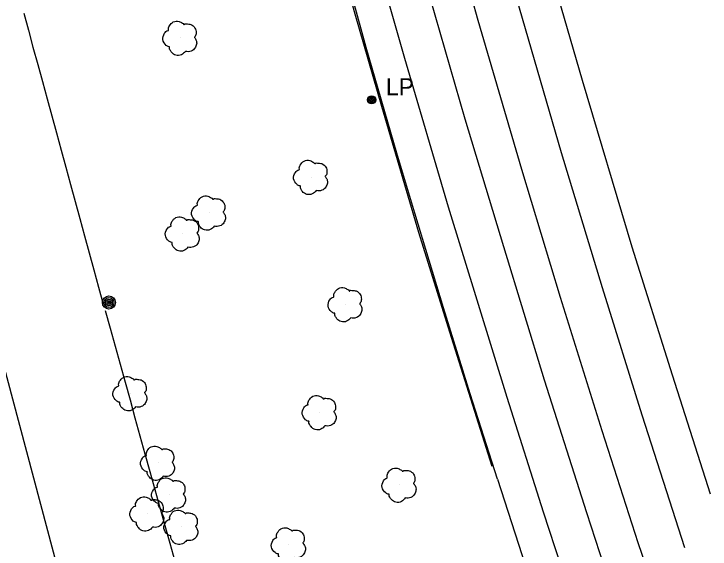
# Model space of a CAD drawing. Extents: x 368532 to 392481, y 10654822 to 10676899.
# Drawn here: x 375908.9 to 376111.3, y 10666186 to 10666341.6 of the extents above; entities that cross this region are included whole.
import ezdxf

# ---------------------------------------------------------------- set-up
doc = ezdxf.new("R2010")
doc.units = 0
for name, color, linetype in [('p_Catenary', 7, 'Continuous'), ('p_railroad rr control', 7, 'Continuous'), ('p_road - paved curb', 7, 'Continuous'), ('p_road guard rails', 7, 'Continuous'), ('p_road paint stripe', 7, 'Continuous'), ('p_utility general pole', 7, 'Continuous'), ('p_veg tree', 7, 'Continuous')]:
    doc.layers.add(name, color=color, linetype=linetype)

msp = doc.modelspace()

# ---------------------------------------------------------------- linework, layer by layer
at = {"layer": 'p_Catenary'}
for points in [[(375911.73, 10666341.86), (375913.09, 10666336.88), (375914.44, 10666331.9), (375915.8, 10666326.92), (375917.16, 10666321.94), (375918.52, 10666316.96), (375919.88, 10666311.98), (375921.24, 10666307), (375922.6, 10666302.02), (375923.95, 10666297.04), (375925.31, 10666292.06), (375926.67, 10666287.08), (375928.03, 10666282.1), (375929.39, 10666277.12), (375930.75, 10666272.14), (375932.11, 10666267.16), (375933.46, 10666262.18), (375934.82, 10666257.2)], [(375935.43, 10666255.41), (375936.88, 10666250.2), (375938.32, 10666245), (375939.76, 10666239.79), (375941.2, 10666234.58), (375942.65, 10666229.37), (375944.09, 10666224.17), (375945.53, 10666218.96), (375946.98, 10666213.75), (375948.42, 10666208.55), (375949.86, 10666203.34), (375951.3, 10666198.13), (375952.75, 10666192.92), (375954.19, 10666187.72), (375955.63, 10666182.51)]]:
    msp.add_lwpolyline(points, dxfattribs=at)
at = {"layer": 'p_railroad rr control'}
msp.add_lwpolyline([(375922.44, 10666177.51), (375904.92, 10666243.48), (375887.72, 10666313.06), (375876.14, 10666360.49), (375856.81, 10666440.93), (375834.84, 10666532.78), (375814.03, 10666618.61), (375794.22, 10666701), (375787.97, 10666727.54)], dxfattribs=at)
at = {"layer": 'p_road - paved curb'}
for p, q in [((376011.32, 10666331.89), (376002.1, 10666365.39)), ((376020.17, 10666301.1), (376011.32, 10666331.89)), ((376025.46, 10666283.64), (376020.17, 10666301.1)), ((376033.74, 10666256.13), (376025.46, 10666283.64)), ((376041.55, 10666231.12), (376033.74, 10666256.13)), ((376049.47, 10666206.38), (376041.55, 10666231.12)), ((376049.47, 10666206.38), (376062.45, 10666166.43))]:
    msp.add_line(p, q, dxfattribs=at)
at = {"layer": 'p_road guard rails'}
for p, q in [((376008.15, 10666341.54), (376000.46, 10666368.95)), ((376015.88, 10666314.71), (376008.15, 10666341.54)), ((376026.64, 10666278.1), (376015.88, 10666314.71)), ((376036.12, 10666247.54), (376026.64, 10666278.1)), ((376047.89, 10666210.07), (376036.12, 10666247.54))]:
    msp.add_line(p, q, dxfattribs=at)
at = {"layer": 'p_road paint stripe'}
for p, q in [((376032.6, 10666379.28), (376043.76, 10666339.8)), ((376061.33, 10666366.72), (376074.07, 10666322.34)), ((376012.71, 10666362.87), (376022.49, 10666328.72)), ((376052.14, 10666356.18), (376067.98, 10666301.32)), ((376028.35, 10666351.33), (376040, 10666311.15)), ((376043.76, 10666339.8), (376056.48, 10666296.46)), ((376022.49, 10666328.72), (376035.19, 10666285.53)), ((376074.07, 10666322.34), (376088.54, 10666273.86)), ((376040, 10666311.15), (376051.19, 10666273.95)), ((376067.98, 10666301.32), (376079.91, 10666262.07)), ((376056.48, 10666296.46), (376067.7, 10666259.28)), ((376035.19, 10666285.53), (376052.22, 10666230.15)), ((376051.19, 10666273.95), (376063.06, 10666235.22)), ((376088.54, 10666273.86), (376100.22, 10666236.64)), ((376079.91, 10666262.07), (376091.43, 10666225)), ((376067.7, 10666259.28), (376079.84, 10666220.46)), ((376063.06, 10666235.22), (376075.35, 10666196.64)), ((376100.22, 10666236.64), (376111.29, 10666202.1)), ((376052.22, 10666230.15), (376062.73, 10666196.89)), ((376091.43, 10666225), (376103.81, 10666186.5)), ((376079.84, 10666220.46), (376090.32, 10666187.93)), ((376062.73, 10666196.89), (376075.04, 10666159.6)), ((376075.35, 10666196.64), (376086.93, 10666161.4)), ((376090.32, 10666187.93), (376104.08, 10666146.57))]:
    msp.add_line(p, q, dxfattribs=at)
at = {"layer": 'p_utility general pole'}
for centre, radius in [((376012.9, 10666316.63), 1.19), ((376012.9, 10666316.63), 0.901), ((376012.9, 10666316.63), 0.608), ((376012.9, 10666316.63), 0.337), ((376012.9, 10666316.63), 0.12), ((375936.53, 10666257.7), 1.9), ((375936.53, 10666257.7), 1.44), ((375936.53, 10666257.7), 0.973), ((375936.53, 10666257.7), 0.539), ((375936.53, 10666257.7), 0.192)]:
    msp.add_circle(centre, radius, dxfattribs=at)
at = {"layer": 'p_veg tree'}
for p, q in [((375957.32, 10666334.62), (375957.32, 10666334.62)), ((375995.35, 10666294.17), (375995.35, 10666294.17)), ((375965.69, 10666283.81), (375965.69, 10666283.81)), ((375958.05, 10666277.73), (375958.05, 10666277.73)), ((376005.37, 10666257.16), (376005.37, 10666257.16)), ((375942.83, 10666231.28), (375942.83, 10666231.28)), ((375997.86, 10666225.78), (375997.86, 10666225.78)), ((375950.86, 10666211.08), (375950.86, 10666211.08)), ((376021.02, 10666204.73), (376021.02, 10666204.73)), ((375954.07, 10666201.87), (375954.07, 10666201.87)), ((375947.75, 10666196.33), (375947.75, 10666196.33)), ((375957.65, 10666192.47), (375957.65, 10666192.47)), ((375988.86, 10666187.38), (375988.86, 10666187.38))]:
    msp.add_line(p, q, dxfattribs=at)
for points in [[(375958.77, 10666330.72), (375957.58, 10666329.71), (375955.97, 10666329.6), (375954.74, 10666330.46), (375954.27, 10666331.17), (375954.13, 10666331.86), (375954.14, 10666332.01), (375954.03, 10666332.04), (375953.17, 10666332.46), (375952.19, 10666334.12), (375952.68, 10666335.97), (375953.72, 10666336.76), (375953.86, 10666336.81), (375953.85, 10666336.94), (375954.11, 10666338.13), (375955.24, 10666339.27), (375956.91, 10666339.43), (375957.88, 10666338.94), (375958.29, 10666338.57), (375958.35, 10666338.47), (375958.42, 10666338.55), (375959.07, 10666338.71), (375960.34, 10666338.53), (375961.53, 10666337.5), (375961.86, 10666336.14), (375961.55, 10666335.05), (375961.39, 10666334.84), (375961.38, 10666334.77), (375961.42, 10666334.71), (375961.67, 10666334.33), (375962.02, 10666333.42), (375961.81, 10666332.23), (375961.1, 10666331.19), (375959.6, 10666330.62), (375958.75, 10666330.71)], [(375996.8, 10666290.27), (375995.62, 10666289.26), (375994.01, 10666289.15), (375992.77, 10666290.01), (375992.31, 10666290.72), (375992.17, 10666291.41), (375992.17, 10666291.56), (375992.07, 10666291.59), (375991.2, 10666292.01), (375990.22, 10666293.68), (375990.72, 10666295.52), (375991.76, 10666296.31), (375991.89, 10666296.36), (375991.89, 10666296.49), (375992.14, 10666297.68), (375993.28, 10666298.82), (375994.94, 10666298.98), (375995.92, 10666298.5), (375996.32, 10666298.12), (375996.38, 10666298.02), (375996.46, 10666298.1), (375997.11, 10666298.26), (375998.38, 10666298.08), (375999.57, 10666297.05), (375999.9, 10666295.69), (375999.58, 10666294.6), (375999.43, 10666294.39), (375999.42, 10666294.32), (375999.46, 10666294.26), (375999.71, 10666293.88), (376000.05, 10666292.97), (375999.85, 10666291.78), (375999.13, 10666290.74), (375997.64, 10666290.17), (375996.78, 10666290.26)], [(375967.14, 10666279.9), (375965.96, 10666278.89), (375964.35, 10666278.79), (375963.11, 10666279.64), (375962.64, 10666280.36), (375962.51, 10666281.05), (375962.51, 10666281.2), (375962.4, 10666281.23), (375961.54, 10666281.65), (375960.56, 10666283.31), (375961.06, 10666285.16), (375962.1, 10666285.94), (375962.23, 10666286), (375962.22, 10666286.12), (375962.48, 10666287.31), (375963.62, 10666288.46), (375965.28, 10666288.62), (375966.26, 10666288.13), (375966.66, 10666287.76), (375966.72, 10666287.66), (375966.8, 10666287.73), (375967.45, 10666287.9), (375968.72, 10666287.71), (375969.91, 10666286.68), (375970.24, 10666285.33), (375969.92, 10666284.24), (375969.77, 10666284.02), (375969.76, 10666283.95), (375969.79, 10666283.9), (375970.05, 10666283.52), (375970.39, 10666282.61), (375970.19, 10666281.41), (375969.47, 10666280.37), (375967.98, 10666279.81), (375967.12, 10666279.9)], [(375959.5, 10666273.82), (375958.32, 10666272.81), (375956.71, 10666272.71), (375955.47, 10666273.56), (375955.01, 10666274.28), (375954.87, 10666274.96), (375954.87, 10666275.11), (375954.77, 10666275.15), (375953.91, 10666275.57), (375952.92, 10666277.23), (375953.42, 10666279.08), (375954.46, 10666279.86), (375954.6, 10666279.92), (375954.59, 10666280.04), (375954.84, 10666281.23), (375955.98, 10666282.38), (375957.65, 10666282.53), (375958.62, 10666282.05), (375959.02, 10666281.68), (375959.08, 10666281.58), (375959.16, 10666281.65), (375959.81, 10666281.81), (375961.08, 10666281.63), (375962.27, 10666280.6), (375962.6, 10666279.25), (375962.28, 10666278.16), (375962.13, 10666277.94), (375962.12, 10666277.87), (375962.16, 10666277.82), (375962.41, 10666277.44), (375962.75, 10666276.53), (375962.55, 10666275.33), (375961.84, 10666274.29), (375960.34, 10666273.72), (375959.48, 10666273.81)], [(376006.82, 10666253.25), (376005.63, 10666252.24), (376004.02, 10666252.14), (376002.79, 10666252.99), (376002.32, 10666253.71), (376002.18, 10666254.39), (376002.19, 10666254.54), (376002.08, 10666254.58), (376001.22, 10666255), (376000.24, 10666256.66), (376000.73, 10666258.51), (376001.77, 10666259.29), (376001.91, 10666259.35), (376001.9, 10666259.47), (376002.16, 10666260.66), (376003.29, 10666261.81), (376004.96, 10666261.96), (376005.93, 10666261.48), (376006.34, 10666261.11), (376006.4, 10666261.01), (376006.47, 10666261.08), (376007.12, 10666261.24), (376008.39, 10666261.06), (376009.58, 10666260.03), (376009.91, 10666258.68), (376009.6, 10666257.59), (376009.44, 10666257.37), (376009.43, 10666257.3), (376009.47, 10666257.25), (376009.72, 10666256.87), (376010.07, 10666255.96), (376009.86, 10666254.76), (376009.15, 10666253.72), (376007.65, 10666253.15), (376006.8, 10666253.24)], [(375944.28, 10666227.38), (375943.09, 10666226.37), (375941.49, 10666226.27), (375940.25, 10666227.12), (375939.78, 10666227.83), (375939.64, 10666228.52), (375939.65, 10666228.67), (375939.54, 10666228.7), (375938.68, 10666229.13), (375937.7, 10666230.79), (375938.19, 10666232.64), (375939.23, 10666233.42), (375939.37, 10666233.48), (375939.36, 10666233.6), (375939.62, 10666234.79), (375940.75, 10666235.94), (375942.42, 10666236.09), (375943.39, 10666235.61), (375943.8, 10666235.23), (375943.86, 10666235.14), (375943.93, 10666235.21), (375944.59, 10666235.37), (375945.85, 10666235.19), (375947.04, 10666234.16), (375947.37, 10666232.81), (375947.06, 10666231.71), (375946.9, 10666231.5), (375946.9, 10666231.43), (375946.93, 10666231.38), (375947.18, 10666231), (375947.53, 10666230.09), (375947.32, 10666228.89), (375946.61, 10666227.85), (375945.11, 10666227.28), (375944.26, 10666227.37)], [(375999.31, 10666221.88), (375998.13, 10666220.87), (375996.52, 10666220.76), (375995.28, 10666221.62), (375994.81, 10666222.33), (375994.67, 10666223.02), (375994.68, 10666223.17), (375994.57, 10666223.2), (375993.71, 10666223.62), (375992.73, 10666225.28), (375993.22, 10666227.13), (375994.26, 10666227.92), (375994.4, 10666227.97), (375994.39, 10666228.1), (375994.65, 10666229.29), (375995.78, 10666230.43), (375997.45, 10666230.59), (375998.42, 10666230.11), (375998.83, 10666229.73), (375998.89, 10666229.63), (375998.97, 10666229.71), (375999.62, 10666229.87), (376000.88, 10666229.69), (376002.07, 10666228.66), (376002.4, 10666227.3), (376002.09, 10666226.21), (376001.93, 10666226), (376001.93, 10666225.93), (376001.96, 10666225.87), (376002.21, 10666225.49), (376002.56, 10666224.58), (376002.35, 10666223.39), (376001.64, 10666222.35), (376000.14, 10666221.78), (375999.29, 10666221.87)], [(375952.31, 10666207.17), (375951.13, 10666206.16), (375949.52, 10666206.06), (375948.28, 10666206.91), (375947.81, 10666207.63), (375947.67, 10666208.32), (375947.68, 10666208.47), (375947.57, 10666208.5), (375946.71, 10666208.92), (375945.73, 10666210.58), (375946.23, 10666212.43), (375947.26, 10666213.22), (375947.4, 10666213.27), (375947.39, 10666213.39), (375947.65, 10666214.58), (375948.79, 10666215.73), (375950.45, 10666215.89), (375951.43, 10666215.4), (375951.83, 10666215.03), (375951.89, 10666214.93), (375951.97, 10666215), (375952.62, 10666215.17), (375953.89, 10666214.98), (375955.07, 10666213.95), (375955.4, 10666212.6), (375955.09, 10666211.51), (375954.94, 10666211.29), (375954.93, 10666211.22), (375954.96, 10666211.17), (375955.21, 10666210.79), (375955.56, 10666209.88), (375955.35, 10666208.68), (375954.64, 10666207.64), (375953.14, 10666207.08), (375952.29, 10666207.17)], [(376022.67, 10666200.91), (376021.54, 10666199.83), (376019.94, 10666199.65), (376018.66, 10666200.44), (376018.15, 10666201.12), (376017.98, 10666201.8), (376017.98, 10666201.95), (376017.87, 10666201.98), (376016.99, 10666202.36), (376015.92, 10666203.96), (376016.32, 10666205.84), (376017.31, 10666206.67), (376017.45, 10666206.74), (376017.43, 10666206.86), (376017.63, 10666208.06), (376018.7, 10666209.27), (376020.36, 10666209.51), (376021.35, 10666209.08), (376021.78, 10666208.72), (376021.84, 10666208.63), (376021.92, 10666208.71), (376022.56, 10666208.9), (376023.83, 10666208.79), (376025.07, 10666207.82), (376025.47, 10666206.49), (376025.22, 10666205.38), (376025.07, 10666205.16), (376025.07, 10666205.09), (376025.11, 10666205.03), (376025.38, 10666204.67), (376025.77, 10666203.78), (376025.63, 10666202.57), (376024.97, 10666201.5), (376023.51, 10666200.85), (376022.65, 10666200.9)], [(375955.52, 10666197.96), (375954.34, 10666196.95), (375952.73, 10666196.85), (375951.49, 10666197.7), (375951.03, 10666198.42), (375950.89, 10666199.1), (375950.89, 10666199.25), (375950.79, 10666199.29), (375949.93, 10666199.71), (375948.94, 10666201.37), (375949.44, 10666203.22), (375950.48, 10666204), (375950.62, 10666204.06), (375950.61, 10666204.18), (375950.86, 10666205.37), (375952, 10666206.52), (375953.67, 10666206.67), (375954.64, 10666206.19), (375955.04, 10666205.82), (375955.1, 10666205.72), (375955.18, 10666205.79), (375955.83, 10666205.95), (375957.1, 10666205.77), (375958.29, 10666204.74), (375958.62, 10666203.39), (375958.3, 10666202.3), (375958.15, 10666202.08), (375958.14, 10666202.01), (375958.18, 10666201.96), (375958.43, 10666201.58), (375958.78, 10666200.67), (375958.57, 10666199.47), (375957.86, 10666198.43), (375956.36, 10666197.86), (375955.5, 10666197.95)], [(375949.2, 10666192.43), (375948.02, 10666191.41), (375946.41, 10666191.31), (375945.17, 10666192.17), (375944.7, 10666192.88), (375944.56, 10666193.57), (375944.57, 10666193.72), (375944.46, 10666193.75), (375943.6, 10666194.17), (375942.62, 10666195.83), (375943.12, 10666197.68), (375944.15, 10666198.47), (375944.29, 10666198.52), (375944.28, 10666198.65), (375944.54, 10666199.84), (375945.67, 10666200.98), (375947.34, 10666201.14), (375948.32, 10666200.65), (375948.72, 10666200.28), (375948.78, 10666200.18), (375948.86, 10666200.26), (375949.51, 10666200.42), (375950.77, 10666200.23), (375951.96, 10666199.2), (375952.29, 10666197.85), (375951.98, 10666196.76), (375951.82, 10666196.54), (375951.82, 10666196.47), (375951.85, 10666196.42), (375952.1, 10666196.04), (375952.45, 10666195.13), (375952.24, 10666193.94), (375951.53, 10666192.9), (375950.03, 10666192.33), (375949.18, 10666192.42)], [(375959.1, 10666188.56), (375957.92, 10666187.55), (375956.31, 10666187.45), (375955.07, 10666188.3), (375954.61, 10666189.02), (375954.47, 10666189.71), (375954.47, 10666189.86), (375954.37, 10666189.89), (375953.51, 10666190.31), (375952.52, 10666191.97), (375953.02, 10666193.82), (375954.06, 10666194.61), (375954.19, 10666194.66), (375954.19, 10666194.78), (375954.44, 10666195.97), (375955.58, 10666197.12), (375957.25, 10666197.28), (375958.22, 10666196.79), (375958.62, 10666196.42), (375958.68, 10666196.32), (375958.76, 10666196.39), (375959.41, 10666196.56), (375960.68, 10666196.37), (375961.87, 10666195.34), (375962.2, 10666193.99), (375961.88, 10666192.9), (375961.73, 10666192.68), (375961.72, 10666192.61), (375961.76, 10666192.56), (375962.01, 10666192.18), (375962.35, 10666191.27), (375962.15, 10666190.07), (375961.44, 10666189.03), (375959.94, 10666188.47), (375959.08, 10666188.56)], [(375990.51, 10666183.56), (375989.38, 10666182.49), (375987.78, 10666182.3), (375986.5, 10666183.09), (375986, 10666183.78), (375985.82, 10666184.46), (375985.82, 10666184.61), (375985.71, 10666184.63), (375984.83, 10666185.01), (375983.76, 10666186.62), (375984.16, 10666188.49), (375985.16, 10666189.33), (375985.29, 10666189.39), (375985.28, 10666189.51), (375985.47, 10666190.71), (375986.54, 10666191.92), (375988.2, 10666192.16), (375989.2, 10666191.73), (375989.62, 10666191.38), (375989.68, 10666191.28), (375989.76, 10666191.36), (375990.4, 10666191.56), (375991.68, 10666191.44), (375992.92, 10666190.47), (375993.32, 10666189.14), (375993.06, 10666188.03), (375992.92, 10666187.81), (375992.91, 10666187.74), (375992.95, 10666187.69), (375993.22, 10666187.32), (375993.62, 10666186.43), (375993.47, 10666185.23), (375992.82, 10666184.15), (375991.35, 10666183.51), (375990.49, 10666183.55)]]:
    msp.add_spline(points, degree=3, dxfattribs=at)

# ---------------------------------------------------------------- texts
at = {"layer": 'p_utility general pole'}
msp.add_text('LP', height=5, dxfattribs=at).set_placement((376017.02, 10666317.92))

doc.saveas('drawing.dxf')
